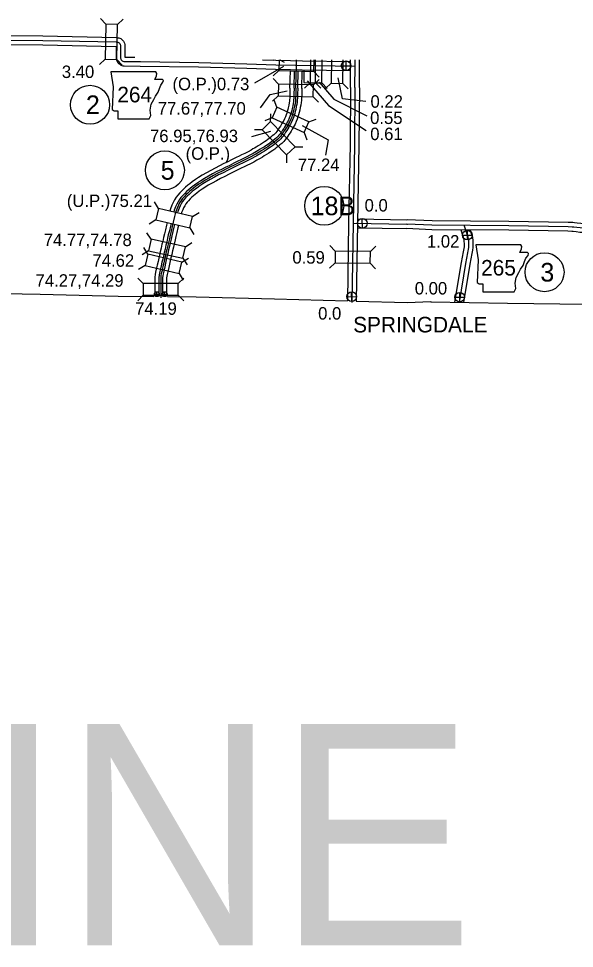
# Model space of a CAD drawing. Extents: x 31699 to 244310, y -8841 to 11474.
# Drawn here: x 131836 to 133092, y -2148 to -46 of the extents above; entities that cross this region are included whole.
import ezdxf

# ---------------------------------------------------------------- set-up
doc = ezdxf.new("R2010")
doc.units = 0
for name, color, linetype in [('B_Logo', 7, 'Continuous'), ('G-ANNO-TEXT', 7, 'Continuous'), ('Level 21', 7, 'Continuous'), ('New Level (0)', 7, 'Continuous'), ('R_Border', 7, 'Continuous'), ('R_Border Notes', 7, 'Continuous'), ('R_Logo', 7, 'Continuous'), ('R_XS_EARTHWORK_STAGE1', 7, 'Continuous'), ('R_XS_EARTHWORK_STAGE2', 7, 'Continuous'), ('S_AREA_CALC', 7, 'Continuous'), ('S_WALL', 7, 'Continuous'), ('S_WALL_ANNOT', 7, 'Continuous')]:
    doc.layers.add(name, color=color, linetype=linetype)

msp = doc.modelspace()

# ---------------------------------------------------------------- linework, layer by layer
at = {"layer": 'B_Logo'}
for points in [[(131732.6, -94.5), (131890.6, -95.5), (132056.1, -99.2), (132058.5, -99.4), (132060.2, -99.6), (132061.9, -100.2), (132063.4, -101.4), (132064.7, -102.9), (132065.7, -105.1), (132066.2, -106.6), (132066.3, -108.9), (132066.1, -132.9), (132066.3, -135.5), (132066.8, -137.2), (132067.2, -138.4), (132067.8, -139.2), (132068.6, -140.4), (132070.2, -141.5), (132071.6, -142.6), (132073.4, -143.2), (132075.2, -143.4), (132111.1, -143.6), (132242.9, -145.6), (132352, -148.7), (132417.2, -150.5), (132461.9, -151.6), (132596.3, -153.5)], [(132462.6, -203.7), (132464, -151.6), (132464.1, -139.7)], [(132596.1, -202.4), (132596.3, -153.2), (132596.4, -139.7)], [(132462.6, -203.7), (132462.4, -216.7), (132461.9, -225.9), (132461.7, -230.6), (132461.5, -234.6), (132460.7, -239.3), (132459.5, -244.5), (132458.3, -250.6), (132457.2, -255.3), (132455.9, -260), (132454.5, -264.3), (132453.2, -268.8), (132451.2, -273.4), (132448.7, -278.9), (132446.8, -282.7), (132444.8, -286.3), (132442.8, -290), (132440.6, -293.6), (132438.5, -297), (132435.6, -300.9), (132433.3, -305), (132430.1, -309.3), (132427.6, -312.6), (132425.4, -315.1), (132421.8, -318.6), (132417.9, -321.9), (132414.3, -325), (132410.3, -328), (132407, -330.5), (132403.1, -333.3), (132399, -336.1), (132393.9, -339.5), (132389.3, -342.3), (132384.2, -345.3), (132379.7, -348.2), (132375.6, -350.7), (132372, -352.6), (132367.8, -355), (132360.8, -358.9), (132353.6, -362.8), (132345.8, -366.5), (132340, -369.4), (132333.5, -372.6), (132324.3, -377), (132313.5, -382.5), (132306, -386.2), (132296.2, -390.9), (132286.1, -395.9), (132276.4, -401.1), (132267.1, -406.3), (132257.9, -411.4), (132249.7, -416.6), (132243.4, -420.7), (132235.8, -426), (132230.8, -430.1), (132226.5, -433.4), (132222.2, -437.3), (132218.6, -440.6), (132214.6, -444.3), (132209.9, -448.9), (132206.1, -453.3), (132203.2, -457.7), (132199.9, -462.6), (132197, -468), (132194.7, -473.1), (132191.7, -480.8), (132190, -487.5), (132188.4, -494), (132185.5, -506.4), (132183, -516.4), (132180.6, -526.8), (132178.3, -536.2), (132176.7, -543.8), (132174.6, -552.9), (132172.9, -559.5), (132171, -568.2), (132168.9, -576.4), (132167, -584.1), (132165.6, -590.9), (132164, -598.1), (132162.1, -606.3), (132160, -616), (132158.4, -622.2), (132157.5, -626.9), (132157.1, -631.4), (132157.1, -642.1), (132157.1, -655.1), (132157.1, -664.6), (132157.3, -677.7)], [(132596.1, -202.4), (132595.2, -331.4), (132591.8, -509), (132588.8, -688.2)], [(132591.8, -508.8), (132713.4, -510.9)], [(132713.4, -510.9), (132714.8, -510.9)], [(133190.3, -514.1), (133189.7, -515.7), (133188.1, -517.1), (133186.7, -517.9), (133183.3, -518.5), (133178.2, -519.1), (133170.2, -519.7), (133165.1, -519.6), (133161, -519.4), (133154.1, -518.7), (133137.3, -518.4), (133129.3, -518.9), (133122.4, -519.5), (133113.6, -520.1), (133109.6, -520), (133105.5, -519.6), (133097.6, -518.6), (133090.9, -518), (133087.4, -517.5), (133077.9, -516.9), (132943.8, -514.8), (132770, -513.5), (132713.4, -510.9)], [(132842.4, -512.5), (132848.9, -532.7), (132850.2, -536.5), (132851.2, -540), (132851.6, -542.1), (132851.9, -543.5), (132852.5, -547.6), (132852.6, -556), (132852.6, -563.1), (132851.9, -567.9), (132851.1, -571.4), (132850.4, -575.5), (132845.7, -599.9)], [(132845.7, -599.9), (132831.5, -687.9)]]:
    msp.add_lwpolyline(points, dxfattribs=at)
at = {"layer": 'G-ANNO-TEXT'}
for points in [[(132044.4, -166.7), (132049.5, -200.6), (132047.2, -251.9), (132051.7, -254.7), (132060.2, -254.7), (132060.2, -272.8), (132131.2, -272.8), (132134.6, -265.4), (132133.5, -253.6), (132135.2, -240.1), (132141.4, -229.3), (132145.3, -221.4), (132151, -213), (132154.4, -204), (132157.2, -196.6), (132162.2, -190.4), (132163.4, -186.5), (132161.1, -183.7), (132143.6, -183.7), (132147.6, -175.8), (132148.1, -170.7), (132145.8, -166.8)], [(132869.4, -557.9), (132874.5, -591.7), (132872.3, -643), (132876.8, -645.8), (132885.2, -645.8), (132885.2, -663.9), (132956.3, -663.9), (132959.7, -656.6), (132958.5, -644.7), (132960.2, -631.2), (132966.4, -620.5), (132970.4, -612.6), (132976, -604.1), (132979.4, -595.1), (132982.2, -587.8), (132987.3, -581.6), (132988.4, -577.6), (132986.2, -574.8), (132968.7, -574.8), (132972.6, -566.9), (132973.2, -561.8), (132970.9, -557.9)]]:
    msp.add_lwpolyline(points, close=True, dxfattribs=at)
at = {"layer": 'Level 21'}
for p, q in [((132576.4, -163.8), (132575.9, -142.1)), ((132565.3, -153.2), (132587, -152.7)), ((132612.9, -519.9), (132612.4, -498.2)), ((132601.8, -509.3), (132623.5, -508.8)), ((132850.2, -546.6), (132850.2, -524.9)), ((132839.3, -535.8), (132861, -535.8)), ((132143, -669.3), (132153.9, -669)), ((132148.6, -674.6), (132148.3, -663.7)), ((132160.4, -669.5), (132171.3, -669.2)), ((132166, -674.8), (132165.7, -663.9)), ((132589.1, -685.6), (132588.6, -663.9)), ((132832.9, -686.7), (132832.9, -665.1)), ((132578, -675), (132599.7, -674.5)), ((132822.1, -675.9), (132843.7, -675.9))]:
    msp.add_line(p, q, dxfattribs=at)
for centre, radius in [((132576.2, -153), 10.9), ((132612.7, -509.1), 10.9), ((132850.2, -535.8), 10.8), ((132148.4, -669.2), 5.43), ((132165.9, -669.3), 5.43), ((132588.9, -674.8), 10.9), ((132832.9, -675.9), 10.8)]:
    msp.add_circle(centre, radius, dxfattribs=at)
at = {"layer": 'New Level (0)'}
for points in [[(132449.3, -203.3), (132450.3, -164.4)], [(132458.5, -203.6), (132459.5, -164.5)], [(132466.8, -203.8), (132467.8, -164.8)], [(132476, -204), (132476.9, -165.3)], [(132449.3, -203.5), (132449.1, -216.2), (132448.6, -225.2), (132448.3, -230.1), (132448.2, -233.2), (132447.6, -236.6), (132446.4, -241.8), (132445.3, -247.8), (132444.3, -252), (132443.1, -256.3), (132441.8, -260.3), (132440.6, -264.2), (132439, -268.1), (132436.7, -273.1), (132435, -276.4), (132433.1, -279.9), (132431.2, -283.3), (132429.3, -286.6), (132427.5, -289.5), (132424.5, -293.6), (132422.1, -297.7), (132419.4, -301.3), (132417.3, -304.2), (132415.8, -305.9), (132412.8, -308.7), (132409.3, -311.7), (132405.9, -314.6), (132402.3, -317.3), (132399.1, -319.8), (132395.5, -322.4), (132391.6, -325), (132386.8, -328.2), (132382.4, -330.9), (132377.2, -334), (132372.7, -336.9), (132369, -339.1), (132365.6, -341), (132361.3, -343.4), (132354.4, -347.2), (132347.5, -350.9), (132340, -354.5), (132334.1, -357.4), (132327.7, -360.5), (132318.3, -365), (132307.6, -370.6), (132300.1, -374.2), (132290.3, -379), (132280, -384.1), (132270, -389.4), (132260.6, -394.7), (132251.1, -399.9), (132242.6, -405.3), (132235.9, -409.7), (132227.8, -415.4), (132222.6, -419.6), (132218, -423.1), (132213.2, -427.4), (132209.5, -430.8), (132205.3, -434.7), (132200.2, -439.8), (132195.6, -445.2), (132192.1, -450.2), (132188.5, -455.7), (132185, -462.1), (132182.4, -468), (132179, -476.7), (132177.8, -481.3)], [(132458.5, -203.6), (132458.3, -216.5), (132457.7, -225.7), (132457.5, -230.5), (132457.4, -234.2), (132456.6, -238.5), (132455.4, -243.7), (132454.2, -249.7), (132453.1, -254.3), (132451.9, -258.8), (132450.6, -263), (132449.2, -267.4), (132447.4, -271.7), (132445, -277.1), (132443.1, -280.7), (132441.1, -284.3), (132439.2, -287.9), (132437.1, -291.4), (132435.1, -294.6), (132432.2, -298.6), (132429.8, -302.7), (132426.8, -306.8), (132424.4, -310), (132422.4, -312.2), (132419, -315.5), (132415.2, -318.7), (132411.6, -321.8), (132407.8, -324.6), (132404.5, -327.2), (132400.7, -329.9), (132396.7, -332.6), (132391.7, -336), (132387.1, -338.7), (132382, -341.8), (132377.5, -344.7), (132373.6, -347.1), (132370, -349), (132365.7, -351.4), (132358.8, -355.2), (132351.7, -359.1), (132344, -362.8), (132338.2, -365.7), (132331.7, -368.8), (132322.4, -373.3), (132311.7, -378.8), (132304.1, -382.4), (132294.3, -387.2), (132284.2, -392.2), (132274.4, -397.5), (132265.1, -402.7), (132255.8, -407.8), (132247.5, -413.1), (132241, -417.3), (132233.3, -422.7), (132228.2, -426.8), (132223.8, -430.2), (132219.4, -434.2), (132215.7, -437.5), (132211.7, -441.3), (132206.9, -446.1), (132202.8, -450.8), (132199.7, -455.3), (132196.3, -460.4), (132193.2, -466.1), (132190.8, -471.5), (132187.7, -479.5), (132186.7, -483.3)], [(132466.8, -203.7), (132466.6, -216.8), (132466.1, -226.1), (132465.8, -230.8), (132465.7, -235.1), (132464.8, -240.2), (132463.6, -245.4), (132462.4, -251.5), (132461.2, -256.3), (132459.9, -261.2), (132458.5, -265.6), (132457.1, -270.2), (132455.1, -275), (132452.5, -280.7), (132450.5, -284.6), (132448.5, -288.3), (132446.4, -292), (132444.2, -295.7), (132442, -299.3), (132439.1, -303.1), (132436.8, -307.3), (132433.5, -311.8), (132430.8, -315.3), (132428.4, -318), (132424.6, -321.7), (132420.6, -325), (132416.9, -328.3), (132412.9, -331.3), (132409.5, -333.8), (132405.5, -336.7), (132401.4, -339.5), (132396.1, -343), (132391.4, -345.9), (132386.4, -348.9), (132381.9, -351.7), (132377.7, -354.3), (132374, -356.3), (132369.8, -358.7), (132362.8, -362.5), (132355.5, -366.5), (132347.6, -370.3), (132341.9, -373.1), (132335.3, -376.3), (132326.1, -380.7), (132315.4, -386.2), (132307.8, -389.9), (132298, -394.7), (132288, -399.6), (132278.4, -404.8), (132269.1, -410), (132260.1, -415), (132252, -420.1), (132245.7, -424.2), (132238.4, -429.3), (132233.4, -433.4), (132229.1, -436.6), (132225, -440.4), (132221.4, -443.6), (132217.5, -447.3), (132213, -451.8), (132209.4, -455.9), (132206.6, -460), (132203.5, -464.7), (132200.7, -469.8), (132198.5, -474.7), (132195.7, -482.1), (132194.9, -485.1)], [(132476, -203.9), (132475.7, -217.2), (132475.2, -226.6), (132475, -231.2), (132474.8, -236.1), (132473.7, -242), (132472.5, -247.3), (132471.3, -253.4), (132470.1, -258.5), (132468.7, -263.8), (132467.3, -268.3), (132465.7, -273.3), (132463.5, -278.7), (132460.7, -284.7), (132458.6, -288.9), (132456.5, -292.7), (132454.4, -296.6), (132452, -300.5), (132449.5, -304.5), (132446.8, -308.2), (132444.5, -312.3), (132440.8, -317.2), (132437.9, -321.1), (132435.1, -324.3), (132430.7, -328.6), (132426.5, -332), (132422.6, -335.4), (132418.4, -338.6), (132415, -341.2), (132410.7, -344.3), (132406.5, -347.1), (132401.1, -350.7), (132396.1, -353.7), (132391.2, -356.6), (132386.8, -359.5), (132382.2, -362.3), (132378.5, -364.3), (132374.3, -366.7), (132367.2, -370.5), (132359.7, -374.7), (132351.6, -378.5), (132345.9, -381.4), (132339.3, -384.6), (132330.2, -388.9), (132319.5, -394.4), (132311.8, -398.2), (132302.1, -402.9), (132292.2, -407.8), (132282.8, -412.8), (132273.6, -418), (132264.7, -422.9), (132256.9, -427.8), (132250.8, -431.8), (132243.9, -436.7), (132239, -440.6), (132235, -443.7), (132231.1, -447.2), (132227.6, -450.3), (132223.8, -453.9), (132219.7, -458), (132216.7, -461.5), (132214.2, -465.2), (132211.3, -469.4), (132208.9, -473.9), (132207, -478.3), (132204.4, -484.9), (132203.8, -487.3)], [(132171.6, -507.1), (132170.1, -513.3), (132167.6, -523.7), (132165.3, -533.2), (132163.6, -541), (132161.7, -549.8), (132159.9, -556.3), (132158, -565.1), (132156, -573.2), (132154, -581.2), (132152.6, -588), (132151, -595.1), (132149.1, -603.3), (132147, -612.9), (132145.4, -619.3), (132144.3, -625), (132143.8, -630.7), (132143.8, -642.2), (132143.8, -655.1), (132143.8, -664.7), (132143.9, -674.5)], [(132180.4, -509.5), (132179, -515.4), (132176.6, -525.8), (132174.2, -535.3), (132172.6, -542.9), (132170.6, -551.9), (132168.8, -558.5), (132166.9, -567.2), (132164.9, -575.4), (132163, -583.2), (132161.6, -590), (132159.9, -597.2), (132158, -605.4), (132155.9, -615), (132154.3, -621.3), (132153.4, -626.3), (132152.9, -631.2), (132152.9, -642.1), (132153, -655.1), (132152.9, -664.6), (132153.1, -674.6)], [(132188.6, -511.4), (132187.1, -517.4), (132184.7, -527.8), (132182.4, -537.2), (132180.7, -544.7), (132178.7, -553.9), (132176.9, -560.4), (132175, -569.1), (132173, -577.4), (132171.1, -585), (132169.7, -591.7), (132168.1, -599.1), (132166.2, -607.2), (132164, -616.9), (132162.5, -623.1), (132161.7, -627.4), (132161.3, -631.6), (132161.3, -642.1), (132161.3, -655.2), (132161.3, -664.6), (132161.4, -674.7)], [(132197.3, -514), (132196, -519.5), (132193.6, -529.9), (132191.3, -539.2), (132189.7, -546.7), (132187.6, -556.1), (132185.9, -562.6), (132184, -571.2), (132181.9, -579.6), (132180, -587.1), (132178.7, -593.7), (132177, -601.1), (132175.1, -609.2), (132173, -619), (132171.4, -625), (132170.8, -628.7), (132170.4, -632), (132170.4, -642.1), (132170.5, -655.2), (132170.4, -664.6), (132170.6, -674.8)]]:
    msp.add_lwpolyline(points, dxfattribs=at)
at = {"layer": 'R_Border Notes'}
for centre in [(131997.4, -241.1), (132166.5, -389.3), (132526.7, -469.6), (133024.7, -619.6)]:
    msp.add_circle(centre, 44, dxfattribs=at)
at = {"layer": 'R_Logo'}
for points in [[(131721.8, -666.5), (131884.5, -669.2), (132060.7, -673.6), (132141.5, -674.5)], [(132172.7, -674.8), (132237.4, -675.5), (132414.1, -680), (132578.9, -684.6)], [(132598.8, -685.2), (132714.5, -688.1)], [(132714.5, -688.1), (132767.3, -686)], [(132767.3, -686), (132767.3, -686.8)], [(132767.3, -686.8), (132940.6, -689.5), (133118.4, -691.8), (133294.3, -693.3), (133468.6, -697.4), (133643.8, -703.2), (133774.2, -700.4)]]:
    msp.add_lwpolyline(points, dxfattribs=at)
at = {"layer": 'R_XS_EARTHWORK_STAGE1'}
for p, q in [((132033.3, -59.1), (132021.1, -46.3)), ((132059.7, -59.6), (132072.4, -47.5)), ((132031.5, -138.2), (132018.8, -150.4)), ((132057.9, -138.8), (132070.1, -151.5)), ((132412.6, -139.7), (132411.4, -140.8)), ((132506.6, -191.2), (132507.3, -139.7)), ((132424, -163.9), (132411.3, -176)), ((132480.5, -164.7), (132480.2, -190.8)), ((132503.2, -165.9), (132515.3, -178.7)), ((132423.3, -194.4), (132411.1, -181.6)), ((132502.4, -196.4), (132515.2, -184.3)), ((132480.2, -190.8), (132506.6, -191.2)), ((132495, -191.3), (132482.4, -203.6)), ((132506.6, -191.2), (132518.8, -203.8)), ((132521.4, -191.7), (132533.6, -204.3)), ((132542.3, -192.3), (132529.7, -204.6)), ((132568.7, -192.7), (132581, -205.3)), ((132422.6, -220.8), (132409.8, -232.9)), ((132419.7, -246.9), (132413.6, -230.5)), ((132501.8, -222.8), (132513.9, -235.6)), ((132408.8, -271), (132392.4, -277.2)), ((132405.5, -279.3), (132405.8, -261.7)), ((132491.9, -279.7), (132508.3, -273.5)), ((132386.6, -297.6), (132369, -297.4)), ((132481, -303.7), (132487.1, -320.2)), ((132460.7, -336.1), (132478.3, -336.4)), ((132441.7, -354.5), (132441.4, -372.1)), ((132152, -475.8), (132142.7, -460.8)), ((132146, -501.5), (132131, -510.7)), ((132229.1, -493.9), (132244.1, -484.6)), ((132223.1, -519.6), (132232.3, -534.5)), ((132135.5, -545.2), (132126, -530.3)), ((132127.9, -578.7), (132118.6, -563.7)), ((132212.8, -562.2), (132227.7, -552.7)), ((132551.7, -571.7), (132539.4, -559.1)), ((132630.9, -573), (132643.5, -560.8)), ((132129.8, -571), (132115, -580.4)), ((132205, -596.7), (132220, -587.5)), ((132207.2, -588), (132216.7, -602.8)), ((132121.9, -604.4), (132106.9, -613.6)), ((132551.2, -598.1), (132538.6, -610.3)), ((132630.4, -599.4), (132642.7, -612.1)), ((132199, -622.4), (132208.2, -637.4)), ((132117.5, -645.4), (132105, -633)), ((132196.7, -645.2), (132209.1, -632.8)), ((132117.6, -671.8), (132105.2, -684.3)), ((132196.8, -671.6), (132209.2, -684))]:
    msp.add_line(p, q, dxfattribs=at)
for points in [[(132057.9, -138.8), (132059.7, -59.6), (132033.3, -59.1), (132031.5, -138.2)], [(132502.4, -196.4), (132423.3, -194.4), (132422.6, -220.8), (132501.8, -222.8)], [(132408.8, -271), (132481, -303.7), (132491.9, -279.7), (132419.7, -246.9)], [(132460.7, -336.1), (132405.5, -279.3), (132386.6, -297.6), (132441.7, -354.5)], [(132146, -501.5), (132223.1, -519.6), (132229.1, -493.9), (132152, -475.8)], [(132212.8, -562.2), (132135.5, -545.2), (132129.8, -571), (132207.2, -588)], [(132121.9, -604.4), (132199, -622.4), (132205, -596.7), (132127.9, -578.7)], [(132551.2, -598.1), (132630.4, -599.4), (132630.9, -573), (132551.7, -571.7)], [(132196.7, -645.2), (132117.5, -645.4), (132117.6, -671.8), (132196.8, -671.6)]]:
    msp.add_lwpolyline(points, close=True, dxfattribs=at)
for points in [[(132424.6, -139.7), (132424, -163.9), (132503.2, -165.9), (132503.9, -139.7)], [(132495.7, -139.7), (132495, -191.3), (132521.4, -191.7), (132522.1, -139.7)], [(132543, -139.7), (132542.3, -192.3), (132568.7, -192.7), (132569.4, -139.7)]]:
    msp.add_lwpolyline(points, dxfattribs=at)
at = {"layer": 'R_XS_EARTHWORK_STAGE2'}
for points in [[(131673.4, -84.9), (131674.6, -84.9), (131732.6, -84.5), (131890.7, -85.5), (132056.8, -89.2), (132059.6, -89.5), (132062.4, -89.8), (132066.8, -91.3), (132070.3, -94.1), (132073.2, -97.4), (132075.2, -101.6), (132076.1, -104.9), (132076.3, -108.6), (132076.1, -132.5), (132076.2, -133.4), (132098.5, -133.5)], [(131674.9, -104.9), (131732.6, -104.5), (131890.4, -105.5), (132055.5, -109.2), (132056.3, -109.2), (132056.1, -133.3), (132056.4, -137), (132057.2, -140.2), (132058.3, -143.1), (132059.5, -144.8), (132061.3, -147.5), (132064.3, -149.6), (132066.8, -151.4), (132071.1, -153), (132074.6, -153.4), (132111, -153.6), (132242.7, -155.6), (132351.7, -158.7), (132416.9, -160.5), (132450.5, -161.3)], [(132386.9, -139.7), (132417.5, -140.5), (132450.5, -141.3)], [(132450.5, -141.3), (132477.5, -141.8)], [(132477.5, -141.8), (132586.8, -143.3)], [(132450.5, -161.3), (132477, -161.8)], [(132477, -161.8), (132586.6, -163.3)], [(132602.1, -499), (132713.5, -500.9)], [(133181, -508.7), (133177.2, -509.2), (133169.9, -509.7), (133165.4, -509.6), (133161.8, -509.4), (133154.7, -508.7), (133137, -508.3), (133128.5, -509), (133121.7, -509.6), (133113.4, -510), (133110.1, -510), (133106.5, -509.6), (133098.6, -508.7), (133092.1, -508.1), (133088.5, -507.5), (133078.3, -506.9), (132943.9, -504.8), (132770.3, -503.5), (132713.8, -500.9)], [(132601.7, -518.9), (132713.2, -520.9)], [(133198.8, -521), (133194, -525.3), (133190.1, -527.5), (133184.7, -528.4), (133179.2, -529.1), (133170.5, -529.7), (133164.7, -529.6), (133160.2, -529.4), (133153.5, -528.7), (133137.5, -528.4), (133130.1, -528.9), (133123.1, -529.5), (133113.7, -530.1), (133109, -529.9), (133104.4, -529.5), (133096.5, -528.6), (133089.7, -527.9), (133086.4, -527.5), (133077.5, -526.9), (132943.6, -524.8), (132769.7, -523.5), (132712.9, -520.9)], [(132835.6, -524), (132839.4, -535.9), (132840.7, -539.5), (132841.5, -542.3), (132841.8, -544), (132842.1, -545.1), (132842.5, -548.3), (132842.6, -556.1), (132842.6, -562.4), (132842.1, -566.1), (132841.3, -569.5), (132840.5, -573.6), (132835.9, -598)], [(132856.6, -524.2), (132858.3, -529.5), (132859.7, -533.4), (132861, -537.6), (132861.5, -540.2), (132861.8, -541.8), (132862.5, -546.8), (132862.6, -555.9), (132862.6, -563.8), (132861.8, -569.7), (132860.9, -573.4), (132860.2, -577.4), (132855.5, -601.7)], [(132835.9, -598), (132821.4, -687.6)], [(132855.5, -601.7), (132841.6, -688)]]:
    msp.add_lwpolyline(points, dxfattribs=at)
at = {"layer": 'S_AREA_CALC'}
for points in [[(132586.1, -202.3), (132586.3, -153.2), (132586.4, -139.7)], [(132606.1, -202.4), (132606.3, -153.3), (132606.4, -139.7)], [(132586.1, -202.3), (132585.2, -331.2), (132581.8, -508.8), (132578.9, -684.6)], [(132606.1, -202.5), (132605.2, -331.5), (132601.8, -509.1), (132598.8, -685.2)]]:
    msp.add_lwpolyline(points, dxfattribs=at)
at = {"layer": 'S_WALL'}
for p, q in [((132426, -139.7), (132436.2, -145)), ((132370, -191.7), (132435.1, -153.6)), ((132568.1, -227.6), (132558.4, -180.4)), ((132620.6, -234), (132568.1, -227.6)), ((132363.4, -312.5), (132405.7, -301))]:
    msp.add_line(p, q, dxfattribs=at)
for points in [[(132488, -186.9), (132536.3, -243.1), (132621.6, -299.3)], [(132382.6, -248.3), (132404.6, -218.1), (132443, -209.8)], [(132515.6, -190.4), (132548.2, -228.8), (132623.1, -265.8)], [(132476.5, -288.3), (132535.8, -320.2), (132529.7, -354.8)]]:
    msp.add_lwpolyline(points, dxfattribs=at)

# ---------------------------------------------------------------- texts
at = {"layer": 'G-ANNO-TEXT'}
for s, p in [('264', (132059, -235.6)), ('265', (132881.3, -627.1))]:
    msp.add_text(s, height=35.2, dxfattribs=at).set_placement(p)
at = {"layer": 'R_Border'}
msp.add_text('SALINE', height=500, dxfattribs=at).set_placement((130487.1, -2140.9))
at = {"layer": 'R_Border Notes'}
for s, height, p in [('2', 42.2, (131988, -262.2)), ('5', 42.2, (132157, -410.4)), ('18B', 42.24, (132495.9, -490.7))]:
    msp.add_text(s, height=height, dxfattribs=at).set_placement(p)
msp.add_text('3', height=42.2, rotation=359.9, dxfattribs=at).set_placement((133015.2, -640.7))
at = {"layer": 'R_Logo'}
msp.add_text('SPRINGDALE', height=35.2, dxfattribs=at).set_placement((132592.1, -755.7))
at = {"layer": 'S_WALL'}
for s, p in [('3.40', (131933.6, -180.6)), ('(O.P.)0.73', (132183.7, -208.2)), ('0.22', (132631.2, -247.8)), ('77.67,77.70', (132150.4, -263.3)), ('0.55', (132630.4, -284.6)), ('0.61', (132630.7, -321)), ('76.95,76.93', (132132.9, -325.5)), ('(O.P.)', (132213.4, -365.3)), ('77.24', (132467, -390.8)), ('(U.P.)75.21', (131944.9, -472.2)), ('74.77,74.78', (131892.7, -560.5)), ('1.02', (132758.8, -563.9)), ('74.62', (132002.8, -607.2)), ('0.59', (132454.7, -600.2)), ('74.27,74.29', (131874.2, -652.3)), ('0.00', (132731.3, -669.9))]:
    msp.add_text(s, height=28.16, dxfattribs=at).set_placement(p)
at = {"layer": 'S_WALL_ANNOT'}
for s, p in [('0.0', (132617.9, -482.4)), ('74.19', (132099.2, -715.9)), ('0.0', (132512.9, -726.6))]:
    msp.add_text(s, height=28.16, dxfattribs=at).set_placement(p)

doc.saveas('drawing.dxf')
